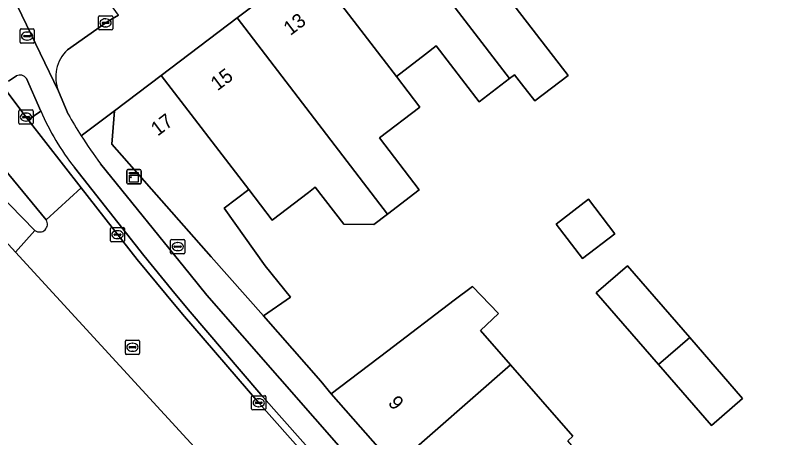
# Model space of a CAD drawing. Extents: x 160663 to 161506, y 382245 to 383291.
# Drawn here: x 160690.1 to 160744.3, y 383094.3 to 383124 of the extents above; entities that cross this region are included whole.
import ezdxf

# ---------------------------------------------------------------- set-up
doc = ezdxf.new("R2010")
doc.units = 0
for name, color, linetype in [('IMGEO_Berm_gesloten', 7, 'Continuous'), ('IMGEO_Brandkraan', 7, 'Continuous'), ('IMGEO_Erf', 7, 'Continuous'), ('IMGEO_Fietspad_gesloten', 7, 'Continuous'), ('IMGEO_Fietspad_open', 7, 'Continuous'), ('IMGEO_Hek', 7, 'Continuous'), ('IMGEO_Kast', 7, 'Continuous'), ('IMGEO_Kolk', 7, 'Continuous'), ('IMGEO_Muur', 7, 'Continuous'), ('IMGEO_Pand', 7, 'Continuous'), ('IMGEO_Pand_nummerreeks', 7, 'Continuous'), ('IMGEO_Rijbaan_lokaal_gesloten', 7, 'Continuous'), ('IMGEO_Rioolput', 7, 'Continuous'), ('IMGEO_Verkeerseiland_gesloten', 7, 'Continuous'), ('IMGEO_Voetpad_open', 7, 'Continuous')]:
    doc.layers.add(name, color=color, linetype=linetype)

msp = doc.modelspace()

# ---------------------------------------------------------------- linework, layer by layer
at = {"layer": 'IMGEO_Berm_gesloten'}
for points in [[(160691.872, 383117.281), (160690.98, 383116.666), (160694.714, 383111.885), (160698.642, 383106.855), (160700.685, 383104.38), (160701.821, 383103.003), (160707.188, 383096.777), (160756.002, 383041.721), (160767.962, 383028.335), (160768.358, 383028.694), (160762.53, 383035.176), (160707.345, 383097.37)], [(160707.345, 383097.37), (160702.219, 383103.325), (160701.082, 383104.713), (160699.114, 383107.117), (160694.239, 383113.304)]]:
    msp.add_lwpolyline(points, dxfattribs=at)
msp.add_arc((160708.013, 383124.195), 17.559, 203.1871, 218.3328, dxfattribs=at)
at = {"layer": 'IMGEO_Brandkraan'}
for p, q in [((160700.997, 383107.324), (160700.997, 383108.176)), ((160701.072, 383108.25), (160701.924, 383108.25)), ((160701.485, 383108.03), (160701.51, 383108.03)), ((160701.998, 383108.176), (160701.998, 383107.324)), ((160701.256, 383107.744), (160701.256, 383107.756)), ((160701.694, 383107.707), (160701.296, 383107.707)), ((160701.299, 383107.793), (160701.697, 383107.793)), ((160701.508, 383107.47), (160701.483, 383107.47)), ((160701.74, 383107.756), (160701.74, 383107.744)), ((160701.924, 383107.25), (160701.072, 383107.25))]:
    msp.add_line(p, q, dxfattribs=at)
for points in [[(160700.997, 383107.324), (160700.997, 383108.176)], [(160701.072, 383108.25), (160701.924, 383108.25)], [(160701.998, 383108.176), (160701.998, 383107.324)], [(160701.924, 383107.25), (160701.072, 383107.25)]]:
    msp.add_lwpolyline(points, dxfattribs=at)
for centre, radius, start, end in [((160701.074, 383108.174), 0.0765, 91.552, 178.448), ((160701.074, 383108.174), 0.0765, 91.552, 178.448), ((160701.922, 383108.174), 0.0765, 1.552, 88.448), ((160701.922, 383108.174), 0.0765, 1.552, 88.448), ((160701.074, 383107.326), 0.0765, 181.552, 268.448), ((160701.074, 383107.326), 0.0765, 181.552, 268.448), ((160701.296, 383107.753), 0.0403, 85.8775, 175.7526), ((160701.293, 383107.743), 0.0366, 178.938, 274.7102), ((160701.697, 383107.75), 0.043, 264.8664, 352.4533), ((160701.701, 383107.755), 0.0386, 1.7309, 96.639), ((160701.922, 383107.326), 0.0765, 271.552, 358.448), ((160701.922, 383107.326), 0.0765, 271.552, 358.448)]:
    msp.add_arc(centre, radius, start, end, dxfattribs=at)
for centre, major_axis, ratio, start_param, end_param in [((160701.484, 383107.75), (-0.387, 0.002), 0.722429, 4.712389, 7.853982), ((160701.509, 383107.75), (-0.39, 0.002), 0.717154, 1.570796, 4.712389)]:
    msp.add_ellipse(centre, major_axis=major_axis, ratio=ratio, start_param=start_param, end_param=end_param, dxfattribs=at)
at = {"layer": 'IMGEO_Erf'}
msp.add_lwpolyline([(160724.489, 383125.568), (160728.925, 383119.785), (160726.58, 383117.987), (160725.652, 383119.199), (160725.499, 383119.398), (160725.169, 383119.829), (160724.812, 383119.555), (160722.687, 383117.926), (160719.665, 383121.869), (160718.902, 383121.284), (160716.858, 383119.716), (160718.512, 383117.562), (160715.674, 383115.386), (160718.47, 383111.741), (160716.241, 383110.032), (160715.279, 383109.295), (160713.159, 383109.319), (160711.16, 383111.926), (160710.674, 383111.553), (160708.135, 383109.606), (160706.483, 383111.761), (160704.769, 383110.447), (160707.631, 383106.411), (160709.43, 383104.2), (160707.523, 383102.879), (160711.54, 383098.301), (160712.278, 383097.41), (160716.257, 383100.438), (160720.912, 383103.98), (160722.2, 383104.96), (160724.035, 383103.046), (160722.764, 383101.864), (160724.881, 383099.446), (160729.27, 383094.431), (160728.897, 383094.105)], dxfattribs=at)
for points in [[(160729.933, 383106.907), (160728.077, 383109.337), (160730.36, 383111.08), (160732.216, 383108.65)], [(160741.185, 383097.082), (160738.992, 383095.181), (160735.282, 383099.461), (160730.905, 383104.509), (160733.098, 383106.41), (160737.471, 383101.366)]]:
    msp.add_lwpolyline(points, close=True, dxfattribs=at)
at = {"layer": 'IMGEO_Fietspad_gesloten'}
for points in [[(160693.798, 383117.07), (160693.112, 383118.673), (160689.259, 383126.716), (160688.071, 383128.53), (160685.926, 383132.285), (160682.818, 383138.215), (160681.684, 383141.007), (160680.807, 383143.865), (160680.607, 383143.809), (160678.773, 383143.293)], [(160689.611, 383119.372), (160690.159, 383119.741)], [(160690.86, 383119.558), (160691.872, 383117.281)], [(160694.239, 383113.304), (160699.114, 383107.117), (160701.082, 383104.713), (160702.219, 383103.325), (160707.345, 383097.37), (160762.53, 383035.176), (160768.358, 383028.694), (160770.443, 383028.844), (160763.764, 383036.278), (160718.771, 383086.968)], [(160718.771, 383086.968), (160703.534, 383104.351), (160702.367, 383105.793), (160696.071, 383113.574)]]:
    msp.add_lwpolyline(points, dxfattribs=at)
for centre, radius, start, end in [((160690.412, 383119.276), 0.53, 32.2225, 118.5158), ((160708.013, 383124.195), 17.559, 203.1871, 218.3328), ((160720.82, 383132.173), 30.956, 209.2015, 212.494), ((160720.008, 383131.575), 29.95, 212.3626, 216.9429)]:
    msp.add_arc(centre, radius, start, end, dxfattribs=at)
at = {"layer": 'IMGEO_Fietspad_open'}
for points in [[(160693.739, 383121.583), (160696.604, 383123.6), (160697.342, 383124.016), (160694.878, 383127.414)], [(160689.259, 383126.716), (160693.112, 383118.673)]]:
    msp.add_lwpolyline(points, dxfattribs=at)
msp.add_arc((160695.59, 383119.662), 2.668, 133.9306, 201.7509, dxfattribs=at)
at = {"layer": 'IMGEO_Hek'}
msp.add_lwpolyline([(160711.54, 383098.301), (160712.278, 383097.41)], dxfattribs=at)
at = {"layer": 'IMGEO_Kast'}
for p, q in [((160697.922, 383112.237), (160697.922, 383113.078)), ((160697.922, 383113.078), (160697.922, 383112.237)), ((160697.997, 383113.162), (160698.838, 383113.162)), ((160698.838, 383113.162), (160697.997, 383113.162)), ((160698.922, 383113.087), (160698.922, 383112.246)), ((160698.922, 383112.246), (160698.922, 383113.087)), ((160698.847, 383112.162), (160698.006, 383112.162)), ((160698.006, 383112.162), (160698.847, 383112.162))]:
    msp.add_line(p, q, dxfattribs=at)
for points in [[(160698.117, 383112.952), (160698.717, 383112.952), (160698.717, 383112.867), (160698.117, 383112.867), (160698.117, 383112.952)], [(160698.117, 383112.777), (160698.717, 383112.777), (160698.717, 383112.288), (160698.117, 383112.288), (160698.117, 383112.777)]]:
    msp.add_lwpolyline(points, dxfattribs=at)
msp.add_circle((160698.201, 383112.626), 0.0377, dxfattribs=at)
for centre, start, end in [((160698, 383113.084), 92.4484, 184.2845), ((160698, 383113.084), 92.4484, 184.2845), ((160698.844, 383113.084), 2.4484, 94.2845), ((160698.844, 383113.084), 2.4484, 94.2845), ((160698, 383112.24), 182.4484, 274.2845), ((160698, 383112.24), 182.4484, 274.2845), ((160698.844, 383112.24), 272.4484, 4.2845), ((160698.844, 383112.24), 272.4484, 4.2845)]:
    msp.add_arc(centre, 0.0779, start, end, dxfattribs=at)
at = {"layer": 'IMGEO_Kolk'}
for p, q in [((160695.926, 383123.05), (160695.926, 383123.902)), ((160696.001, 383123.976), (160696.853, 383123.976)), ((160696.414, 383123.756), (160696.439, 383123.756)), ((160696.927, 383123.902), (160696.927, 383123.05)), ((160696.185, 383123.47), (160696.185, 383123.482)), ((160696.623, 383123.433), (160696.225, 383123.433)), ((160696.228, 383123.519), (160696.626, 383123.519)), ((160696.437, 383123.196), (160696.412, 383123.196)), ((160696.669, 383123.482), (160696.669, 383123.47)), ((160696.853, 383122.976), (160696.001, 383122.976)), ((160690.334, 383116.427), (160690.334, 383117.279)), ((160690.409, 383117.353), (160691.261, 383117.353)), ((160690.822, 383117.133), (160690.847, 383117.133)), ((160691.335, 383117.279), (160691.335, 383116.427)), ((160690.593, 383116.847), (160690.593, 383116.859)), ((160691.031, 383116.81), (160690.633, 383116.81)), ((160690.636, 383116.896), (160691.034, 383116.896)), ((160690.845, 383116.573), (160690.82, 383116.573)), ((160691.077, 383116.859), (160691.077, 383116.847)), ((160691.261, 383116.353), (160690.409, 383116.353)), ((160696.761, 383108.166), (160696.761, 383109.018)), ((160696.836, 383109.092), (160697.688, 383109.092)), ((160697.762, 383109.018), (160697.762, 383108.166)), ((160697.02, 383108.586), (160697.02, 383108.598)), ((160697.458, 383108.549), (160697.06, 383108.549)), ((160697.063, 383108.635), (160697.461, 383108.635)), ((160697.249, 383108.872), (160697.274, 383108.872)), ((160697.504, 383108.598), (160697.504, 383108.586)), ((160697.688, 383108.092), (160696.836, 383108.092)), ((160697.272, 383108.312), (160697.247, 383108.312)), ((160706.687, 383096.351), (160706.687, 383097.203)), ((160706.762, 383097.277), (160707.614, 383097.277)), ((160707.175, 383097.057), (160707.2, 383097.057)), ((160707.688, 383097.203), (160707.688, 383096.351)), ((160706.946, 383096.771), (160706.946, 383096.783)), ((160707.384, 383096.734), (160706.986, 383096.734)), ((160706.989, 383096.82), (160707.387, 383096.82)), ((160707.198, 383096.497), (160707.173, 383096.497)), ((160707.43, 383096.783), (160707.43, 383096.771)), ((160707.614, 383096.277), (160706.762, 383096.277))]:
    msp.add_line(p, q, dxfattribs=at)
for points in [[(160695.926, 383123.05), (160695.926, 383123.902)], [(160696.001, 383123.976), (160696.853, 383123.976)], [(160696.927, 383123.902), (160696.927, 383123.05)], [(160696.853, 383122.976), (160696.001, 383122.976)], [(160690.334, 383116.427), (160690.334, 383117.279)], [(160690.409, 383117.353), (160691.261, 383117.353)], [(160691.335, 383117.279), (160691.335, 383116.427)], [(160691.261, 383116.353), (160690.409, 383116.353)], [(160696.761, 383108.166), (160696.761, 383109.018)], [(160696.836, 383109.092), (160697.688, 383109.092)], [(160697.762, 383109.018), (160697.762, 383108.166)], [(160697.688, 383108.092), (160696.836, 383108.092)], [(160706.687, 383096.351), (160706.687, 383097.203)], [(160706.762, 383097.277), (160707.614, 383097.277)], [(160707.688, 383097.203), (160707.688, 383096.351)], [(160707.614, 383096.277), (160706.762, 383096.277)]]:
    msp.add_lwpolyline(points, dxfattribs=at)
for centre, radius, start, end in [((160696.003, 383123.9), 0.0765, 91.552, 178.448), ((160696.003, 383123.9), 0.0765, 91.552, 178.448), ((160696.851, 383123.9), 0.0765, 1.552, 88.448), ((160696.851, 383123.9), 0.0765, 1.552, 88.448), ((160696.225, 383123.479), 0.0403, 85.8775, 175.7526), ((160696.222, 383123.469), 0.0366, 178.938, 274.7102), ((160696.626, 383123.476), 0.043, 264.8664, 352.4533), ((160696.63, 383123.481), 0.0386, 1.7309, 96.639), ((160696.003, 383123.052), 0.0765, 181.552, 268.448), ((160696.003, 383123.052), 0.0765, 181.552, 268.448), ((160696.851, 383123.052), 0.0765, 271.552, 358.448), ((160696.851, 383123.052), 0.0765, 271.552, 358.448), ((160690.411, 383117.277), 0.0765, 91.552, 178.448), ((160690.411, 383117.277), 0.0765, 91.552, 178.448), ((160691.259, 383117.277), 0.0765, 1.552, 88.448), ((160691.259, 383117.277), 0.0765, 1.552, 88.448), ((160690.633, 383116.856), 0.0403, 85.8775, 175.7526), ((160690.63, 383116.846), 0.0366, 178.938, 274.7102), ((160691.034, 383116.853), 0.043, 264.8664, 352.4533), ((160691.038, 383116.858), 0.0386, 1.7309, 96.639), ((160690.411, 383116.429), 0.0765, 181.552, 268.448), ((160690.411, 383116.429), 0.0765, 181.552, 268.448), ((160691.259, 383116.429), 0.0765, 271.552, 358.448), ((160691.259, 383116.429), 0.0765, 271.552, 358.448), ((160696.838, 383109.016), 0.0765, 91.552, 178.448), ((160696.838, 383109.016), 0.0765, 91.552, 178.448), ((160697.686, 383109.016), 0.0765, 1.552, 88.448), ((160697.686, 383109.016), 0.0765, 1.552, 88.448), ((160697.06, 383108.595), 0.0403, 85.8775, 175.7526), ((160697.057, 383108.585), 0.0366, 178.938, 274.7102), ((160697.461, 383108.592), 0.043, 264.8664, 352.4533), ((160697.465, 383108.597), 0.0386, 1.7309, 96.639), ((160696.838, 383108.168), 0.0765, 181.552, 268.448), ((160696.838, 383108.168), 0.0765, 181.552, 268.448), ((160697.686, 383108.168), 0.0765, 271.552, 358.448), ((160697.686, 383108.168), 0.0765, 271.552, 358.448), ((160706.764, 383097.201), 0.0765, 91.552, 178.448), ((160706.764, 383097.201), 0.0765, 91.552, 178.448), ((160707.612, 383097.201), 0.0765, 1.552, 88.448), ((160707.612, 383097.201), 0.0765, 1.552, 88.448), ((160706.986, 383096.78), 0.0403, 85.8775, 175.7526), ((160706.983, 383096.77), 0.0366, 178.938, 274.7102), ((160707.387, 383096.777), 0.043, 264.8664, 352.4533), ((160707.391, 383096.782), 0.0386, 1.7309, 96.639), ((160706.764, 383096.353), 0.0765, 181.552, 268.448), ((160706.764, 383096.353), 0.0765, 181.552, 268.448), ((160707.612, 383096.353), 0.0765, 271.552, 358.448), ((160707.612, 383096.353), 0.0765, 271.552, 358.448)]:
    msp.add_arc(centre, radius, start, end, dxfattribs=at)
for centre, major_axis, ratio, start_param, end_param in [((160696.413, 383123.476), (-0.387, 0.002), 0.722429, 4.712389, 7.853982), ((160696.438, 383123.476), (-0.39, 0.002), 0.717154, 1.570796, 4.712389), ((160690.821, 383116.853), (-0.387, 0.002), 0.722429, 4.712389, 7.853982), ((160690.846, 383116.853), (-0.39, 0.002), 0.717154, 1.570796, 4.712389), ((160697.248, 383108.592), (-0.387, 0.002), 0.722429, 4.712389, 7.853982), ((160697.273, 383108.592), (-0.39, 0.002), 0.717154, 1.570796, 4.712389), ((160707.174, 383096.777), (-0.387, 0.002), 0.722429, 4.712389, 7.853982), ((160707.199, 383096.777), (-0.39, 0.002), 0.717154, 1.570796, 4.712389)]:
    msp.add_ellipse(centre, major_axis=major_axis, ratio=ratio, start_param=start_param, end_param=end_param, dxfattribs=at)
at = {"layer": 'IMGEO_Muur'}
msp.add_lwpolyline([(160707.523, 383102.879), (160711.54, 383098.301)], dxfattribs=at)
at = {"layer": 'IMGEO_Pand'}
for points in [[(160726.46, 383127.079), (160720.537, 383135.094), (160715.709, 383131.434), (160724.812, 383119.555), (160725.169, 383119.829), (160725.499, 383119.398), (160725.652, 383119.199), (160726.58, 383117.987), (160728.925, 383119.785), (160724.489, 383125.568)], [(160715.709, 383131.434), (160710.755, 383127.679), (160716.858, 383119.716), (160718.902, 383121.284), (160719.665, 383121.869), (160722.687, 383117.926), (160724.812, 383119.555)], [(160716.241, 383110.032), (160718.47, 383111.741), (160715.674, 383115.386), (160718.512, 383117.562), (160716.858, 383119.716), (160710.755, 383127.679), (160705.67, 383123.825)], [(160705.67, 383123.825), (160700.335, 383119.781), (160706.483, 383111.761), (160708.135, 383109.606), (160710.674, 383111.553), (160711.16, 383111.926), (160713.159, 383109.319), (160715.279, 383109.295), (160716.241, 383110.032)], [(160700.335, 383119.781), (160697.047, 383117.288), (160696.863, 383114.947), (160703.85, 383107.038), (160707.523, 383102.879), (160709.43, 383104.2), (160707.631, 383106.411), (160704.769, 383110.447), (160706.483, 383111.761)], [(160730.36, 383111.08), (160728.077, 383109.337), (160729.933, 383106.907), (160732.216, 383108.65)], [(160735.282, 383099.461), (160737.471, 383101.366), (160733.098, 383106.41), (160730.905, 383104.509)], [(160724.881, 383099.446), (160722.764, 383101.864), (160724.035, 383103.046), (160722.2, 383104.96), (160720.912, 383103.98), (160716.257, 383100.438), (160712.278, 383097.41), (160716.745, 383092.325)], [(160735.282, 383099.461), (160738.992, 383095.181), (160741.185, 383097.082), (160737.471, 383101.366)], [(160719.77, 383088.881), (160720.146, 383089.211), (160721.181, 383088.028), (160720.804, 383087.699), (160721.42, 383086.995), (160729.178, 383093.784), (160728.897, 383094.105), (160729.27, 383094.431), (160724.881, 383099.446), (160716.745, 383092.325)]]:
    msp.add_lwpolyline(points, close=True, dxfattribs=at)
at = {"layer": 'IMGEO_Rijbaan_lokaal_gesloten'}
for points in [[(160689.301, 383113.216), (160692.256, 383109.63), (160694.714, 383111.885), (160690.98, 383116.666), (160689.488, 383118.651), (160687.428, 383121.555), (160686.377, 383123.309), (160685.017, 383125.62), (160684.243, 383127.102), (160681.206, 383133.526)], [(160690.092, 383107.358), (160691.463, 383108.887), (160687.908, 383112.486), (160680.7, 383119.938), (160679.616, 383121.227), (160677.179, 383124.427), (160674.846, 383128.19), (160680.58, 383117.723), (160682.633, 383115.486), (160690.092, 383107.358)], [(160845.035, 382944.34), (160842.06, 382947.363), (160830.64, 382959.7), (160777.232, 383018.081), (160767.962, 383028.335), (160756.002, 383041.721), (160707.188, 383096.777), (160701.821, 383103.003), (160700.685, 383104.38), (160698.642, 383106.855), (160694.714, 383111.885), (160692.256, 383109.63)], [(160691.463, 383108.887), (160690.092, 383107.358), (160792.96, 382995.267), (160844.823, 382938.754), (160856.414, 382930.084)]]:
    msp.add_lwpolyline(points, dxfattribs=at)
msp.add_arc((160691.792, 383109.331), 0.552, 233.4389, 32.8323, dxfattribs=at)
at = {"layer": 'IMGEO_Rioolput'}
for p, q in [((160690.412, 383122.12), (160690.412, 383122.972)), ((160690.487, 383123.046), (160691.339, 383123.046)), ((160690.671, 383122.54), (160690.671, 383122.552)), ((160690.714, 383122.589), (160691.112, 383122.589)), ((160690.9, 383122.826), (160690.925, 383122.826)), ((160691.155, 383122.552), (160691.155, 383122.54)), ((160691.413, 383122.972), (160691.413, 383122.12)), ((160691.339, 383122.046), (160690.487, 383122.046)), ((160691.109, 383122.503), (160690.711, 383122.503)), ((160690.923, 383122.266), (160690.898, 383122.266)), ((160697.814, 383100.254), (160697.814, 383101.106)), ((160697.889, 383101.18), (160698.741, 383101.18)), ((160698.302, 383100.96), (160698.327, 383100.96)), ((160698.815, 383101.106), (160698.815, 383100.254)), ((160698.073, 383100.674), (160698.073, 383100.686)), ((160698.511, 383100.637), (160698.113, 383100.637)), ((160698.116, 383100.723), (160698.514, 383100.723)), ((160698.325, 383100.4), (160698.3, 383100.4)), ((160698.557, 383100.686), (160698.557, 383100.674)), ((160698.741, 383100.18), (160697.889, 383100.18))]:
    msp.add_line(p, q, dxfattribs=at)
for points in [[(160690.412, 383122.12), (160690.412, 383122.972)], [(160690.487, 383123.046), (160691.339, 383123.046)], [(160691.413, 383122.972), (160691.413, 383122.12)], [(160691.339, 383122.046), (160690.487, 383122.046)], [(160697.814, 383100.254), (160697.814, 383101.106)], [(160697.889, 383101.18), (160698.741, 383101.18)], [(160698.815, 383101.106), (160698.815, 383100.254)], [(160698.741, 383100.18), (160697.889, 383100.18)]]:
    msp.add_lwpolyline(points, dxfattribs=at)
for centre, radius, start, end in [((160690.489, 383122.97), 0.0765, 91.552, 178.448), ((160690.489, 383122.97), 0.0765, 91.552, 178.448), ((160690.711, 383122.549), 0.0403, 85.8775, 175.7526), ((160690.708, 383122.539), 0.0366, 178.938, 274.7102), ((160691.112, 383122.546), 0.043, 264.8664, 352.4533), ((160691.116, 383122.551), 0.0386, 1.7309, 96.639), ((160691.337, 383122.97), 0.0765, 1.552, 88.448), ((160691.337, 383122.97), 0.0765, 1.552, 88.448), ((160690.489, 383122.122), 0.0765, 181.552, 268.448), ((160690.489, 383122.122), 0.0765, 181.552, 268.448), ((160691.337, 383122.122), 0.0765, 271.552, 358.448), ((160691.337, 383122.122), 0.0765, 271.552, 358.448), ((160697.891, 383101.104), 0.0765, 91.552, 178.448), ((160697.891, 383101.104), 0.0765, 91.552, 178.448), ((160698.739, 383101.104), 0.0765, 1.552, 88.448), ((160698.739, 383101.104), 0.0765, 1.552, 88.448), ((160698.113, 383100.683), 0.0403, 85.8775, 175.7526), ((160698.11, 383100.673), 0.0366, 178.938, 274.7102), ((160698.514, 383100.68), 0.043, 264.8664, 352.4533), ((160698.518, 383100.685), 0.0386, 1.7309, 96.639), ((160697.891, 383100.256), 0.0765, 181.552, 268.448), ((160697.891, 383100.256), 0.0765, 181.552, 268.448), ((160698.739, 383100.256), 0.0765, 271.552, 358.448), ((160698.739, 383100.256), 0.0765, 271.552, 358.448)]:
    msp.add_arc(centre, radius, start, end, dxfattribs=at)
for centre, major_axis, ratio, start_param, end_param in [((160690.899, 383122.546), (-0.387, 0.002), 0.722429, 4.712389, 7.853982), ((160690.924, 383122.546), (-0.39, 0.002), 0.717154, 1.570796, 4.712389), ((160698.301, 383100.68), (-0.387, 0.002), 0.722429, 4.712389, 7.853982), ((160698.326, 383100.68), (-0.39, 0.002), 0.717154, 1.570796, 4.712389)]:
    msp.add_ellipse(centre, major_axis=major_axis, ratio=ratio, start_param=start_param, end_param=end_param, dxfattribs=at)
at = {"layer": 'IMGEO_Verkeerseiland_gesloten'}
for points in [[(160689.488, 383118.651), (160690.98, 383116.666), (160691.872, 383117.281), (160690.86, 383119.558)], [(160690.159, 383119.741), (160689.611, 383119.372)], [(160692.256, 383109.63), (160689.301, 383113.216)], [(160687.908, 383112.486), (160691.463, 383108.887)]]:
    msp.add_lwpolyline(points, dxfattribs=at)
for centre, radius, start, end in [((160690.412, 383119.276), 0.53, 32.2225, 118.5158), ((160691.792, 383109.331), 0.552, 233.4389, 32.8323)]:
    msp.add_arc(centre, radius, start, end, dxfattribs=at)
at = {"layer": 'IMGEO_Voetpad_open'}
for points in [[(160694.71, 383115.543), (160697.047, 383117.288), (160700.335, 383119.781), (160705.67, 383123.825), (160710.755, 383127.679)], [(160697.342, 383124.016), (160696.604, 383123.6), (160693.739, 383121.583)], [(160693.112, 383118.673), (160693.798, 383117.07)], [(160729.683, 383077.158), (160729.93, 383077.362), (160728.928, 383078.423), (160725.052, 383082.849), (160721.42, 383086.995), (160720.804, 383087.699), (160721.181, 383088.028), (160720.146, 383089.211), (160719.77, 383088.881), (160716.745, 383092.325), (160712.278, 383097.41), (160711.54, 383098.301), (160707.523, 383102.879), (160703.85, 383107.038), (160696.863, 383114.947), (160697.047, 383117.288), (160694.71, 383115.543)], [(160696.071, 383113.574), (160702.367, 383105.793), (160703.534, 383104.351), (160718.771, 383086.968), (160763.764, 383036.278), (160770.443, 383028.844), (160772.34, 383028.989), (160771.029, 383030.453), (160747.966, 383056.336), (160748.161, 383056.502), (160747.804, 383056.924), (160740.73, 383064.964), (160740.378, 383065.36), (160740.251, 383065.247), (160729.683, 383077.158)]]:
    msp.add_lwpolyline(points, dxfattribs=at)
for centre, radius, start, end in [((160695.59, 383119.662), 2.668, 133.9306, 201.7509), ((160720.82, 383132.173), 30.956, 209.2015, 212.494), ((160720.008, 383131.575), 29.95, 212.3626, 216.9429)]:
    msp.add_arc(centre, radius, start, end, dxfattribs=at)

# ---------------------------------------------------------------- texts
at = {"layer": 'IMGEO_Pand_nummerreeks'}
for s, rotation, p in [('13', 37.1661, (160709.408, 383122.543)), ('15', 37.1678, (160704.289, 383118.663)), ('17', 37.163, (160700.086, 383115.476)), ('9', 311.2986, (160716.222, 383096.737))]:
    msp.add_text(s, height=1, rotation=rotation, dxfattribs=at).set_placement(p)

doc.saveas('drawing.dxf')
